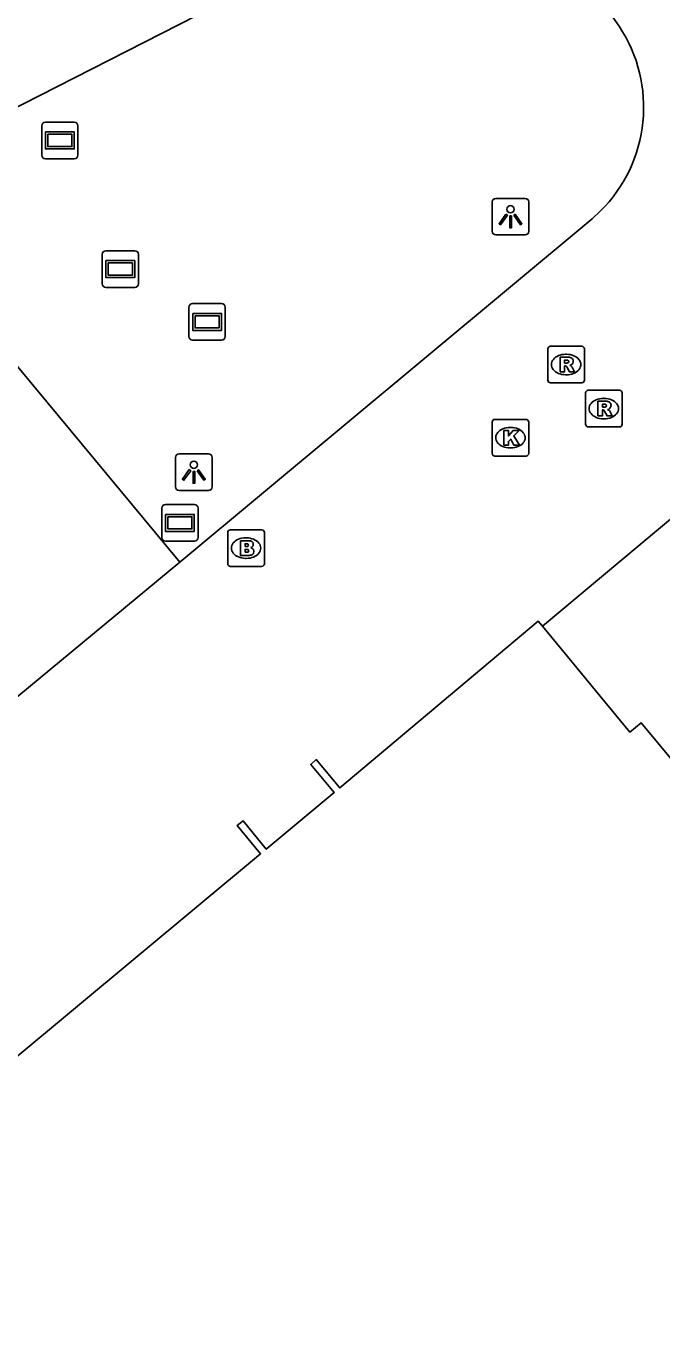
# Model space of a CAD drawing. Extents: x 159489 to 160304, y 383826 to 384530.
# Drawn here: x 159875.87 to 159893.23, y 384473.67 to 384509.44 of the extents above; entities that cross this region are included whole.
import ezdxf

# ---------------------------------------------------------------- set-up
doc = ezdxf.new("R2010")
doc.units = 0
for name, color, linetype in [('IMGEO_Brandkraan', 7, 'Continuous'), ('IMGEO_Kolk', 7, 'Continuous'), ('IMGEO_Lichtpunt', 7, 'Continuous'), ('IMGEO_Pand', 7, 'Continuous'), ('IMGEO_Rijbaan_lokaal_open', 7, 'Continuous'), ('IMGEO_Rioolput', 7, 'Continuous'), ('IMGEO_Verklikker', 7, 'Continuous'), ('IMGEO_Voetpad_open', 7, 'Continuous')]:
    doc.layers.add(name, color=color, linetype=linetype)

msp = doc.modelspace()

# ---------------------------------------------------------------- linework, layer by layer
at = {"layer": 'IMGEO_Brandkraan'}
for p, q in [((159881.372, 384494.758), (159881.372, 384495.61)), ((159881.447, 384495.684), (159882.299, 384495.684)), ((159881.86, 384495.464), (159881.885, 384495.464)), ((159882.373, 384495.61), (159882.373, 384494.758)), ((159881.883, 384494.904), (159881.858, 384494.904)), ((159882.299, 384494.684), (159881.447, 384494.684))]:
    msp.add_line(p, q, dxfattribs=at)
for points in [[(159881.372, 384494.758), (159881.372, 384495.61)], [(159881.447, 384495.684), (159882.299, 384495.684)], [(159882.373, 384495.61), (159882.373, 384494.758)], [(159881.72, 384495.384), (159881.72, 384494.984), (159881.933, 384494.984)], [(159881.951, 384495.384), (159881.72, 384495.384)], [(159881.899, 384495.303), (159881.845, 384495.303), (159881.845, 384495.227)], [(159881.845, 384495.227), (159881.898, 384495.227)], [(159881.907, 384495.151), (159881.845, 384495.151), (159881.845, 384495.07)], [(159881.845, 384495.07), (159881.907, 384495.07)], [(159882.299, 384494.684), (159881.447, 384494.684)]]:
    msp.add_lwpolyline(points, dxfattribs=at)
for centre, radius, start, end in [((159881.449, 384495.608), 0.0765, 91.552, 178.448), ((159881.449, 384495.608), 0.0765, 91.552, 178.448), ((159882.297, 384495.608), 0.0765, 1.552, 88.448), ((159882.297, 384495.608), 0.0765, 1.552, 88.448), ((159881.9, 384495.265), 0.0379, 267.8285, 90.9355), ((159881.908, 384495.11), 0.0404, 269.8759, 90.5077), ((159881.955, 384495.239), 0.145, 59.4692, 91.5367), ((159881.98, 384495.286), 0.0922, 285.5137, 58.1501), ((159881.985, 384495.094), 0.105, 301.3115, 78.989), ((159881.449, 384494.76), 0.0765, 181.552, 268.448), ((159881.449, 384494.76), 0.0765, 181.552, 268.448), ((159881.939, 384495.235), 0.251, 268.6676, 293.5347), ((159882.297, 384494.76), 0.0765, 271.552, 358.448), ((159882.297, 384494.76), 0.0765, 271.552, 358.448)]:
    msp.add_arc(centre, radius, start, end, dxfattribs=at)
for centre, major_axis, ratio, start_param, end_param in [((159881.859, 384495.184), (-0.387, 0.002), 0.722429, 4.712389, 7.853982), ((159881.884, 384495.184), (-0.39, 0.002), 0.717154, 1.570796, 4.712389)]:
    msp.add_ellipse(centre, major_axis=major_axis, ratio=ratio, start_param=start_param, end_param=end_param, dxfattribs=at)
at = {"layer": 'IMGEO_Kolk'}
for p, q in [((159888.671, 384498.699), (159889.523, 384498.699)), ((159888.596, 384497.773), (159888.596, 384498.625)), ((159889.084, 384498.479), (159889.109, 384498.479)), ((159889.597, 384498.625), (159889.597, 384497.773)), ((159889.107, 384497.919), (159889.082, 384497.919)), ((159889.523, 384497.699), (159888.671, 384497.699))]:
    msp.add_line(p, q, dxfattribs=at)
for points in [[(159888.671, 384498.699), (159889.523, 384498.699)], [(159888.596, 384497.773), (159888.596, 384498.625)], [(159888.917, 384498.399), (159889.04, 384498.399), (159889.04, 384498.248), (159889.17, 384498.399), (159889.334, 384498.399), (159889.188, 384498.248), (159889.341, 384497.999), (159889.189, 384497.999), (159889.104, 384498.163), (159889.04, 384498.096), (159889.04, 384497.999), (159888.917, 384497.999), (159888.917, 384498.399)], [(159889.597, 384498.625), (159889.597, 384497.773)], [(159889.523, 384497.699), (159888.671, 384497.699)]]:
    msp.add_lwpolyline(points, dxfattribs=at)
for centre, start, end in [((159888.673, 384498.623), 91.552, 178.448), ((159888.673, 384498.623), 91.552, 178.448), ((159889.521, 384498.623), 1.552, 88.448), ((159889.521, 384498.623), 1.552, 88.448), ((159888.673, 384497.775), 181.552, 268.448), ((159888.673, 384497.775), 181.552, 268.448), ((159889.521, 384497.775), 271.552, 358.448), ((159889.521, 384497.775), 271.552, 358.448)]:
    msp.add_arc(centre, 0.0765, start, end, dxfattribs=at)
for centre, major_axis, ratio, start_param, end_param in [((159889.083, 384498.199), (-0.387, 0.002), 0.722429, 4.712389, 7.853982), ((159889.108, 384498.199), (-0.39, 0.002), 0.717154, 1.570796, 4.712389)]:
    msp.add_ellipse(centre, major_axis=major_axis, ratio=ratio, start_param=start_param, end_param=end_param, dxfattribs=at)
at = {"layer": 'IMGEO_Lichtpunt'}
for p, q in [((159889.502, 384504.734), (159888.694, 384504.734)), ((159889.502, 384504.734), (159888.694, 384504.734)), ((159888.6, 384504.639), (159888.6, 384503.832)), ((159888.6, 384504.639), (159888.6, 384503.832)), ((159889.596, 384503.832), (159889.596, 384504.639)), ((159889.596, 384503.832), (159889.596, 384504.639)), ((159888.694, 384503.738), (159889.502, 384503.738)), ((159888.694, 384503.738), (159889.502, 384503.738)), ((159879.949, 384497.663), (159879.949, 384496.856)), ((159879.949, 384497.663), (159879.949, 384496.856)), ((159880.851, 384497.758), (159880.043, 384497.758)), ((159880.851, 384497.758), (159880.043, 384497.758)), ((159880.945, 384496.856), (159880.945, 384497.663)), ((159880.945, 384496.856), (159880.945, 384497.663)), ((159880.043, 384496.762), (159880.851, 384496.762)), ((159880.043, 384496.762), (159880.851, 384496.762))]:
    msp.add_line(p, q, dxfattribs=at)
for points in [[(159888.974, 384504.303), (159889.013, 384504.275), (159888.825, 384504.013), (159888.787, 384504.04), (159888.974, 384504.303)], [(159889.076, 384504.255), (159889.123, 384504.255), (159889.123, 384503.933), (159889.076, 384503.933), (159889.076, 384504.255)], [(159889.186, 384504.275), (159889.224, 384504.302), (159889.411, 384504.04), (159889.372, 384504.012), (159889.186, 384504.275)], [(159880.323, 384497.327), (159880.362, 384497.299), (159880.174, 384497.037), (159880.136, 384497.064), (159880.323, 384497.327)], [(159880.425, 384497.279), (159880.472, 384497.279), (159880.472, 384496.957), (159880.425, 384496.957), (159880.425, 384497.279)], [(159880.535, 384497.299), (159880.573, 384497.326), (159880.76, 384497.064), (159880.721, 384497.036), (159880.535, 384497.299)]]:
    msp.add_lwpolyline(points, dxfattribs=at)
for centre in [(159889.099, 384504.437), (159880.448, 384497.461)]:
    msp.add_circle(centre, 0.0994, dxfattribs=at)
for centre, start, end in [((159888.694, 384504.639), 90, 180), ((159888.694, 384504.639), 90, 180), ((159889.502, 384504.639), 0, 90), ((159889.502, 384504.639), 0, 90), ((159888.694, 384503.832), 180, 270), ((159888.694, 384503.832), 180, 270), ((159889.502, 384503.832), 270, 0), ((159889.502, 384503.832), 270, 360), ((159880.043, 384497.663), 90, 180), ((159880.043, 384497.663), 90, 180), ((159880.851, 384497.663), 0, 90), ((159880.851, 384497.663), 0, 90), ((159880.043, 384496.856), 180, 270), ((159880.043, 384496.856), 180, 270), ((159880.851, 384496.856), 270, 0), ((159880.851, 384496.856), 270, 360)]:
    msp.add_arc(centre, 0.0946, start, end, dxfattribs=at)
at = {"layer": 'IMGEO_Pand'}
for points in [[(159858.448, 384467.027), (159882.271, 384486.838), (159881.63, 384487.609), (159881.79, 384487.739), (159882.423, 384486.965), (159884.28, 384488.509), (159883.64, 384489.28), (159883.79, 384489.409), (159884.433, 384488.636), (159889.857, 384493.188), (159889.969, 384493.052)], [(159974.395, 384391.871), (159962.719, 384406.057), (159963.776, 384406.978), (159961.502, 384409.815), (159960.362, 384408.902), (159953.536, 384417.142), (159954.583, 384418.069), (159952.271, 384420.88), (159951.159, 384419.965), (159923.683, 384453.264), (159924.727, 384454.136), (159922.384, 384456.938), (159921.279, 384455.992), (159912.131, 384466.993), (159913.242, 384467.924), (159910.908, 384470.712), (159909.781, 384469.82), (159892.665, 384490.416), (159892.36, 384490.155), (159889.969, 384493.052)]]:
    msp.add_lwpolyline(points, dxfattribs=at)
at = {"layer": 'IMGEO_Rijbaan_lokaal_open'}
msp.add_lwpolyline([(159889.969, 384493.052), (159896.422, 384498.445), (159901.312, 384502.825)], dxfattribs=at)
at = {"layer": 'IMGEO_Rioolput'}
for p, q in [((159890.117, 384499.772), (159890.117, 384500.624)), ((159890.192, 384500.698), (159891.044, 384500.698)), ((159890.605, 384500.478), (159890.63, 384500.478)), ((159891.118, 384500.624), (159891.118, 384499.772)), ((159890.628, 384499.918), (159890.603, 384499.918)), ((159891.044, 384499.698), (159890.192, 384499.698)), ((159891.148, 384498.569), (159891.148, 384499.421)), ((159891.223, 384499.495), (159892.075, 384499.495)), ((159892.149, 384499.421), (159892.149, 384498.569)), ((159891.636, 384499.275), (159891.661, 384499.275)), ((159891.659, 384498.715), (159891.634, 384498.715)), ((159892.075, 384498.495), (159891.223, 384498.495))]:
    msp.add_line(p, q, dxfattribs=at)
for points in [[(159890.117, 384499.772), (159890.117, 384500.624)], [(159890.192, 384500.698), (159891.044, 384500.698)], [(159891.118, 384500.624), (159891.118, 384499.772)], [(159890.706, 384500.396), (159890.454, 384500.398), (159890.454, 384499.998)], [(159890.454, 384499.998), (159890.578, 384499.998), (159890.578, 384500.16), (159890.589, 384500.16)], [(159890.632, 384500.317), (159890.578, 384500.317), (159890.578, 384500.236)], [(159890.578, 384500.236), (159890.63, 384500.236)], [(159890.636, 384500.131), (159890.707, 384499.998), (159890.847, 384499.998), (159890.782, 384500.124)], [(159891.044, 384499.698), (159890.192, 384499.698)], [(159891.148, 384498.569), (159891.148, 384499.421)], [(159891.223, 384499.495), (159892.075, 384499.495)], [(159892.149, 384499.421), (159892.149, 384498.569)], [(159891.737, 384499.193), (159891.485, 384499.195), (159891.485, 384498.795)], [(159891.663, 384499.114), (159891.609, 384499.114), (159891.609, 384499.033)], [(159891.609, 384499.033), (159891.661, 384499.033)], [(159891.485, 384498.795), (159891.609, 384498.795), (159891.609, 384498.957), (159891.62, 384498.957)], [(159891.667, 384498.928), (159891.738, 384498.795), (159891.878, 384498.795), (159891.813, 384498.921)], [(159892.075, 384498.495), (159891.223, 384498.495)]]:
    msp.add_lwpolyline(points, dxfattribs=at)
for centre, radius, start, end in [((159890.194, 384500.622), 0.0765, 91.552, 178.448), ((159890.194, 384500.622), 0.0765, 91.552, 178.448), ((159891.042, 384500.622), 0.0765, 1.552, 88.448), ((159891.042, 384500.622), 0.0765, 1.552, 88.448), ((159890.588, 384500.107), 0.0533, 26.0293, 88.6989), ((159890.614, 384500.425), 0.19, 274.7715, 282.9687), ((159890.638, 384500.221), 0.0964, 77.0061, 93.1865), ((159890.652, 384500.278), 0.0378, 276.6634, 79.6772), ((159890.705, 384500.286), 0.109, 350.3612, 89.416), ((159890.703, 384500.286), 0.112, 277.5842, 350.9817), ((159890.687, 384500.071), 0.108, 29.5134, 73.7905), ((159890.194, 384499.774), 0.0765, 181.552, 268.448), ((159890.194, 384499.774), 0.0765, 181.552, 268.448), ((159891.042, 384499.774), 0.0765, 271.552, 358.448), ((159891.042, 384499.774), 0.0765, 271.552, 358.448), ((159891.225, 384499.419), 0.0765, 91.552, 178.448), ((159891.225, 384499.419), 0.0765, 91.552, 178.448), ((159892.073, 384499.419), 0.0765, 1.552, 88.448), ((159892.073, 384499.419), 0.0765, 1.552, 88.448), ((159891.645, 384499.222), 0.19, 274.7715, 282.9687), ((159891.669, 384499.018), 0.0964, 77.0061, 93.1865), ((159891.683, 384499.075), 0.0378, 276.6634, 79.6772), ((159891.736, 384499.083), 0.109, 350.3612, 89.416), ((159891.734, 384499.083), 0.112, 277.5842, 350.9817), ((159891.619, 384498.904), 0.0533, 26.0293, 88.6989), ((159891.718, 384498.868), 0.108, 29.5134, 73.7905), ((159891.225, 384498.571), 0.0765, 181.552, 268.448), ((159891.225, 384498.571), 0.0765, 181.552, 268.448), ((159892.073, 384498.571), 0.0765, 271.552, 358.448), ((159892.073, 384498.571), 0.0765, 271.552, 358.448)]:
    msp.add_arc(centre, radius, start, end, dxfattribs=at)
for centre, major_axis, ratio, start_param, end_param in [((159890.604, 384500.198), (-0.387, 0.002), 0.722429, 4.712389, 7.853982), ((159890.629, 384500.198), (-0.39, 0.002), 0.717154, 1.570796, 4.712389), ((159891.635, 384498.995), (-0.387, 0.002), 0.722429, 4.712389, 7.853982), ((159891.66, 384498.995), (-0.39, 0.002), 0.717154, 1.570796, 4.712389)]:
    msp.add_ellipse(centre, major_axis=major_axis, ratio=ratio, start_param=start_param, end_param=end_param, dxfattribs=at)
at = {"layer": 'IMGEO_Verklikker'}
for p, q in [((159876.29, 384505.917), (159876.29, 384506.717)), ((159876.29, 384506.717), (159876.29, 384505.917)), ((159876.39, 384506.817), (159877.18, 384506.817)), ((159877.18, 384506.817), (159876.39, 384506.817)), ((159877.28, 384506.717), (159877.28, 384505.917)), ((159877.28, 384505.917), (159877.28, 384506.717)), ((159877.18, 384505.817), (159876.39, 384505.817)), ((159876.39, 384505.817), (159877.18, 384505.817)), ((159878.042, 384503.305), (159878.832, 384503.305)), ((159878.832, 384503.305), (159878.042, 384503.305)), ((159877.942, 384502.405), (159877.942, 384503.205)), ((159877.942, 384503.205), (159877.942, 384502.405)), ((159878.932, 384503.205), (159878.932, 384502.405)), ((159878.932, 384502.405), (159878.932, 384503.205)), ((159878.832, 384502.305), (159878.042, 384502.305)), ((159878.042, 384502.305), (159878.832, 384502.305)), ((159880.414, 384501.863), (159881.204, 384501.863)), ((159881.204, 384501.863), (159880.414, 384501.863)), ((159880.314, 384500.963), (159880.314, 384501.763)), ((159880.314, 384501.763), (159880.314, 384500.963)), ((159881.304, 384501.763), (159881.304, 384500.963)), ((159881.304, 384500.963), (159881.304, 384501.763)), ((159881.204, 384500.863), (159880.414, 384500.863)), ((159880.414, 384500.863), (159881.204, 384500.863)), ((159879.57, 384495.474), (159879.57, 384496.274)), ((159879.57, 384496.274), (159879.57, 384495.474)), ((159879.67, 384496.374), (159880.46, 384496.374)), ((159880.46, 384496.374), (159879.67, 384496.374)), ((159880.56, 384496.274), (159880.56, 384495.474)), ((159880.56, 384495.474), (159880.56, 384496.274)), ((159880.46, 384495.374), (159879.67, 384495.374)), ((159879.67, 384495.374), (159880.46, 384495.374))]:
    msp.add_line(p, q, dxfattribs=at)
for points in [[(159876.391, 384506.549), (159877.179, 384506.549), (159877.179, 384506.085), (159876.391, 384506.085), (159876.391, 384506.549)], [(159876.456, 384506.484), (159876.456, 384506.15), (159877.114, 384506.15), (159877.114, 384506.484), (159876.456, 384506.484)], [(159878.043, 384503.037), (159878.831, 384503.037), (159878.831, 384502.573), (159878.043, 384502.573), (159878.043, 384503.037)], [(159878.108, 384502.972), (159878.108, 384502.638), (159878.766, 384502.638), (159878.766, 384502.972), (159878.108, 384502.972)], [(159880.415, 384501.595), (159881.203, 384501.595), (159881.203, 384501.131), (159880.415, 384501.131), (159880.415, 384501.595)], [(159880.48, 384501.53), (159880.48, 384501.196), (159881.138, 384501.196), (159881.138, 384501.53), (159880.48, 384501.53)], [(159879.671, 384496.106), (159880.459, 384496.106), (159880.459, 384495.642), (159879.671, 384495.642), (159879.671, 384496.106)], [(159879.736, 384496.041), (159879.736, 384495.707), (159880.394, 384495.707), (159880.394, 384496.041), (159879.736, 384496.041)]]:
    msp.add_lwpolyline(points, dxfattribs=at)
for centre, start, end in [((159876.39, 384506.717), 90, 180), ((159876.39, 384506.717), 90, 180), ((159877.18, 384506.717), 0, 90), ((159877.18, 384506.717), 360, 90), ((159876.39, 384505.917), 180, 270), ((159876.39, 384505.917), 180, 270), ((159877.18, 384505.917), 270, 0), ((159877.18, 384505.917), 270, 0), ((159878.042, 384503.205), 90, 180), ((159878.042, 384503.205), 90, 180), ((159878.832, 384503.205), 0, 90), ((159878.832, 384503.205), 360, 90), ((159878.042, 384502.405), 180, 270), ((159878.042, 384502.405), 180, 270), ((159878.832, 384502.405), 270, 0), ((159878.832, 384502.405), 270, 0), ((159880.414, 384501.763), 90, 180), ((159880.414, 384501.763), 90, 180), ((159881.204, 384501.763), 0, 90), ((159881.204, 384501.763), 360, 90), ((159880.414, 384500.963), 180, 270), ((159880.414, 384500.963), 180, 270), ((159881.204, 384500.963), 270, 0), ((159881.204, 384500.963), 270, 0), ((159879.67, 384496.274), 90, 180), ((159879.67, 384496.274), 90, 180), ((159880.46, 384496.274), 0, 90), ((159880.46, 384496.274), 360, 90), ((159879.67, 384495.474), 180, 270), ((159879.67, 384495.474), 180, 270), ((159880.46, 384495.474), 270, 0), ((159880.46, 384495.474), 270, 0)]:
    msp.add_arc(centre, 0.1, start, end, dxfattribs=at)
at = {"layer": 'IMGEO_Voetpad_open'}
for points in [[(159885.744, 384512.399), (159871.478, 384505.126)], [(159892.065, 384509.437), (159890.984, 384510.986)], [(159880.06, 384494.803), (159891.329, 384504.179), (159891.552, 384504.383)], [(159872.428, 384503.983), (159880.06, 384494.803)], [(159880.06, 384494.803), (159870.304, 384486.724), (159869.174, 384485.784)]]:
    msp.add_lwpolyline(points, dxfattribs=at)
msp.add_arc((159888.74, 384507.222), 3.996, 314.7357, 33.6725, dxfattribs=at)

doc.saveas('drawing.dxf')
